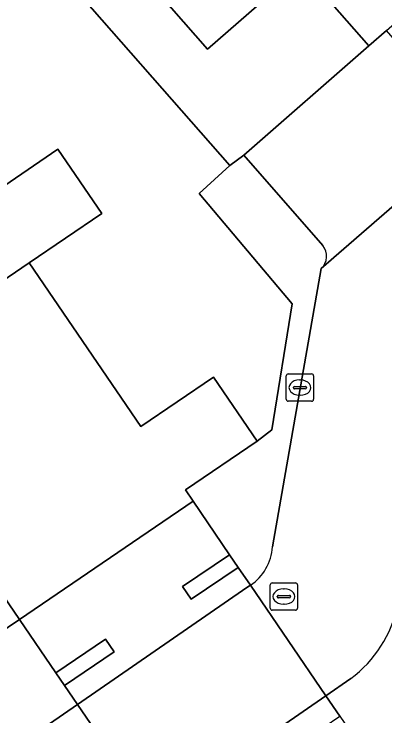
# Model space of a CAD drawing. Extents: x 157445 to 158888, y 383061 to 384688.
# Drawn here: x 158363.84 to 158377.42, y 383803.17 to 383828.89 of the extents above; entities that cross this region are included whole.
import ezdxf

# ---------------------------------------------------------------- set-up
doc = ezdxf.new("R2010")
doc.units = 0
for name, color, linetype in [('IMGEO_Erf', 7, 'Continuous'), ('IMGEO_Kolk', 7, 'Continuous'), ('IMGEO_Pand', 7, 'Continuous'), ('IMGEO_Pand_overbouw', 7, 'Continuous'), ('IMGEO_Parkeervlak_open', 7, 'Continuous'), ('IMGEO_Rijbaan_lokaal_open', 7, 'Continuous'), ('IMGEO_Rioolput', 7, 'Continuous'), ('IMGEO_Voetpad_open', 7, 'Continuous')]:
    doc.layers.add(name, color=color, linetype=linetype)

msp = doc.modelspace()

# ---------------------------------------------------------------- linework, layer by layer
at = {"layer": 'IMGEO_Erf'}
msp.add_lwpolyline([(158346.774, 383823.199), (158349.461, 383819.336), (158359.947, 383803.95), (158364.035, 383806.705), (158358.068, 383815.465), (158352.7, 383823.345), (158352.491, 383823.652), (158353.44, 383824.299), (158350.779, 383828.205), (158352.82, 383829.595), (158351.374, 383831.717), (158362.535, 383839.319), (158361.605, 383840.673), (158364.117, 383842.394), (158364.471, 383842.637), (158365.851, 383841.059), (158400.693, 383871.547)], dxfattribs=at)
msp.add_lwpolyline([(158373.278, 383813.659), (158374.02, 383818.276), (158370.612, 383822.31), (158371.74, 383823.339), (158365.282, 383830.709), (158364.789, 383831.579), (158359.025, 383827.653), (158362.79, 383822.126), (158365.444, 383823.935), (158367.047, 383821.581), (158364.391, 383819.772), (158368.477, 383813.775), (158371.138, 383815.587), (158372.735, 383813.242)], close=True, dxfattribs=at)
at = {"layer": 'IMGEO_Kolk'}
for p, q in [((158373.879, 383815.703), (158374.731, 383815.703)), ((158373.804, 383814.777), (158373.804, 383815.629)), ((158374.292, 383815.483), (158374.317, 383815.483)), ((158374.805, 383815.629), (158374.805, 383814.777)), ((158374.063, 383815.197), (158374.063, 383815.209)), ((158374.106, 383815.246), (158374.504, 383815.246)), ((158374.547, 383815.209), (158374.547, 383815.197)), ((158374.501, 383815.16), (158374.103, 383815.16)), ((158374.315, 383814.923), (158374.29, 383814.923)), ((158374.731, 383814.703), (158373.879, 383814.703))]:
    msp.add_line(p, q, dxfattribs=at)
for points in [[(158373.879, 383815.703), (158374.731, 383815.703)], [(158373.804, 383814.777), (158373.804, 383815.629)], [(158374.805, 383815.629), (158374.805, 383814.777)], [(158374.731, 383814.703), (158373.879, 383814.703)]]:
    msp.add_lwpolyline(points, dxfattribs=at)
for centre, radius, start, end in [((158373.881, 383815.627), 0.0765, 91.552, 178.448), ((158373.881, 383815.627), 0.0765, 91.552, 178.448), ((158374.729, 383815.627), 0.0765, 1.552, 88.448), ((158374.729, 383815.627), 0.0765, 1.552, 88.448), ((158374.103, 383815.206), 0.0403, 85.8775, 175.7526), ((158374.1, 383815.196), 0.0366, 178.938, 274.7102), ((158374.504, 383815.203), 0.043, 264.8664, 352.4533), ((158374.508, 383815.208), 0.0386, 1.7309, 96.639), ((158373.881, 383814.779), 0.0765, 181.552, 268.448), ((158373.881, 383814.779), 0.0765, 181.552, 268.448), ((158374.729, 383814.779), 0.0765, 271.552, 358.448), ((158374.729, 383814.779), 0.0765, 271.552, 358.448)]:
    msp.add_arc(centre, radius, start, end, dxfattribs=at)
for centre, major_axis, ratio, start_param, end_param in [((158374.291, 383815.203), (-0.387, 0.002), 0.722429, 4.712389, 7.853982), ((158374.316, 383815.203), (-0.39, 0.002), 0.717154, 1.570796, 4.712389)]:
    msp.add_ellipse(centre, major_axis=major_axis, ratio=ratio, start_param=start_param, end_param=end_param, dxfattribs=at)
at = {"layer": 'IMGEO_Pand'}
msp.add_lwpolyline([(158400.693, 383871.547), (158365.851, 383841.059), (158364.471, 383842.637), (158364.117, 383842.394), (158361.605, 383840.673), (158362.535, 383839.319), (158351.374, 383831.717), (158352.82, 383829.595), (158350.779, 383828.205), (158353.44, 383824.299), (158352.491, 383823.652), (158352.7, 383823.345), (158359.025, 383827.653), (158364.789, 383831.579), (158366.791, 383832.943), (158367.666, 383831.658), (158367.493, 383831.526), (158370.926, 383827.603), (158374.323, 383830.576), (158376.823, 383827.718), (158377.469, 383828.283), (158380.191, 383830.666), (158406.993, 383854.119)], dxfattribs=at)
for points in [[(158358.068, 383815.465), (158364.391, 383819.772), (158367.047, 383821.581), (158365.444, 383823.935), (158362.79, 383822.126), (158359.025, 383827.653), (158352.7, 383823.345)], [(158358.068, 383815.465), (158364.035, 383806.705), (158370.397, 383811.038), (158370.113, 383811.455), (158372.735, 383813.242), (158371.138, 383815.587), (158368.477, 383813.775), (158364.391, 383819.772)], [(158372.045, 383808.618), (158371.729, 383809.082), (158370.01, 383807.911), (158370.326, 383807.448)], [(158365.37, 383804.751), (158365.686, 383804.287), (158367.506, 383805.527), (158367.19, 383805.99)]]:
    msp.add_lwpolyline(points, close=True, dxfattribs=at)
at = {"layer": 'IMGEO_Pand_overbouw'}
msp.add_lwpolyline([(158372.045, 383808.618), (158370.326, 383807.448), (158370.01, 383807.911), (158371.729, 383809.082), (158370.397, 383811.038), (158364.035, 383806.705), (158365.37, 383804.751), (158367.19, 383805.99), (158367.506, 383805.527), (158365.686, 383804.287), (158366.156, 383803.598), (158368.926, 383799.545), (158369.413, 383798.832), (158371.225, 383800.068), (158371.565, 383799.568), (158369.754, 383798.333), (158371.02, 383796.481), (158377.366, 383800.809), (158376.103, 383802.662), (158374.385, 383801.491), (158374.044, 383801.991), (158375.762, 383803.163), (158375.251, 383803.912), (158372.491, 383807.964)], close=True, dxfattribs=at)
at = {"layer": 'IMGEO_Parkeervlak_open'}
for points in [[(158375.083, 383819.564), (158385.321, 383828.453), (158399.238, 383840.672), (158410.888, 383850.85)], [(158379.879, 383825.53), (158377.469, 383828.283), (158376.823, 383827.718), (158372.25, 383823.716), (158375.141, 383820.413)]]:
    msp.add_lwpolyline(points, dxfattribs=at)
msp.add_arc((158374.652, 383820.02), 0.627, 313.3735, 38.8102, dxfattribs=at)
at = {"layer": 'IMGEO_Rijbaan_lokaal_open'}
for points in [[(158411.048, 383850.953), (158410.888, 383850.85), (158399.238, 383840.672), (158385.321, 383828.453), (158375.083, 383819.564), (158373.302, 383809.367)], [(158372.491, 383807.964), (158375.251, 383803.912), (158376.165, 383804.543)]]:
    msp.add_lwpolyline(points, dxfattribs=at)
for points in [[(158368.926, 383799.545), (158375.251, 383803.912), (158372.491, 383807.964), (158372.365, 383807.884), (158366.156, 383803.598)], [(158364.959, 383796.807), (158368.926, 383799.545), (158366.156, 383803.598), (158362.201, 383800.868)]]:
    msp.add_lwpolyline(points, close=True, dxfattribs=at)
for centre, radius, start, end in [((158371.473, 383809.488), 1.833, 303.7311, 356.209), ((158373.433, 383808.198), 4.563, 306.7719, 347.777)]:
    msp.add_arc(centre, radius, start, end, dxfattribs=at)
at = {"layer": 'IMGEO_Rioolput'}
for p, q in [((158373.292, 383808.048), (158374.144, 383808.048)), ((158373.217, 383807.122), (158373.217, 383807.974)), ((158373.705, 383807.828), (158373.73, 383807.828)), ((158374.218, 383807.974), (158374.218, 383807.122)), ((158373.476, 383807.542), (158373.476, 383807.554)), ((158373.914, 383807.505), (158373.516, 383807.505)), ((158373.519, 383807.591), (158373.917, 383807.591)), ((158373.96, 383807.554), (158373.96, 383807.542)), ((158373.728, 383807.268), (158373.703, 383807.268)), ((158374.144, 383807.048), (158373.292, 383807.048))]:
    msp.add_line(p, q, dxfattribs=at)
for points in [[(158373.292, 383808.048), (158374.144, 383808.048)], [(158373.217, 383807.122), (158373.217, 383807.974)], [(158374.218, 383807.974), (158374.218, 383807.122)], [(158374.144, 383807.048), (158373.292, 383807.048)]]:
    msp.add_lwpolyline(points, dxfattribs=at)
for centre, radius, start, end in [((158373.294, 383807.972), 0.0765, 91.552, 178.448), ((158373.294, 383807.972), 0.0765, 91.552, 178.448), ((158374.142, 383807.972), 0.0765, 1.552, 88.448), ((158374.142, 383807.972), 0.0765, 1.552, 88.448), ((158373.516, 383807.551), 0.0403, 85.8775, 175.7526), ((158373.513, 383807.541), 0.0366, 178.938, 274.7102), ((158373.917, 383807.548), 0.043, 264.8664, 352.4533), ((158373.921, 383807.553), 0.0386, 1.7309, 96.639), ((158373.294, 383807.124), 0.0765, 181.552, 268.448), ((158373.294, 383807.124), 0.0765, 181.552, 268.448), ((158374.142, 383807.124), 0.0765, 271.552, 358.448), ((158374.142, 383807.124), 0.0765, 271.552, 358.448)]:
    msp.add_arc(centre, radius, start, end, dxfattribs=at)
for centre, major_axis, ratio, start_param, end_param in [((158373.704, 383807.548), (-0.387, 0.002), 0.722429, 4.712389, 7.853982), ((158373.729, 383807.548), (-0.39, 0.002), 0.717154, 1.570796, 4.712389)]:
    msp.add_ellipse(centre, major_axis=major_axis, ratio=ratio, start_param=start_param, end_param=end_param, dxfattribs=at)
at = {"layer": 'IMGEO_Voetpad_open'}
for points in [[(158372.25, 383823.716), (158376.823, 383827.718), (158374.323, 383830.576), (158370.926, 383827.603), (158367.493, 383831.526), (158367.666, 383831.658), (158366.791, 383832.943), (158364.789, 383831.579), (158365.282, 383830.709), (158371.74, 383823.339)], [(158372.365, 383807.884), (158372.491, 383807.964), (158372.045, 383808.618), (158370.326, 383807.448), (158370.01, 383807.911), (158371.729, 383809.082), (158370.397, 383811.038), (158364.035, 383806.705), (158365.37, 383804.751), (158367.19, 383805.99), (158367.506, 383805.527), (158365.686, 383804.287), (158366.156, 383803.598)], [(158375.251, 383803.912), (158368.926, 383799.545), (158369.413, 383798.832), (158371.225, 383800.068), (158371.565, 383799.568), (158369.754, 383798.333), (158371.02, 383796.481), (158377.366, 383800.809), (158376.103, 383802.662), (158374.385, 383801.491), (158374.044, 383801.991), (158375.762, 383803.163)]]:
    msp.add_lwpolyline(points, close=True, dxfattribs=at)
for points in [[(158375.141, 383820.413), (158372.25, 383823.716), (158371.74, 383823.339), (158370.612, 383822.31), (158374.02, 383818.276), (158373.278, 383813.659), (158372.735, 383813.242), (158370.113, 383811.455), (158370.397, 383811.038), (158371.729, 383809.082), (158372.045, 383808.618), (158372.491, 383807.964)], [(158367.083, 383793.747), (158371.02, 383796.481), (158369.754, 383798.333), (158369.413, 383798.832), (158368.926, 383799.545), (158364.959, 383796.807), (158362.201, 383800.868), (158366.156, 383803.598), (158365.686, 383804.287), (158365.37, 383804.751), (158364.035, 383806.705), (158359.947, 383803.95), (158349.461, 383819.336), (158346.774, 383823.199)], [(158373.302, 383809.367), (158375.083, 383819.564)], [(158376.165, 383804.543), (158375.251, 383803.912), (158375.762, 383803.163), (158376.103, 383802.662), (158377.366, 383800.809), (158377.663, 383800.374), (158380.287, 383802.164), (158380.13, 383802.54), (158379.253, 383803.867), (158378.559, 383804.75), (158380.503, 383815.667), (158383.939, 383818.235)]]:
    msp.add_lwpolyline(points, dxfattribs=at)
for centre, radius, start, end in [((158374.652, 383820.02), 0.627, 313.3735, 38.8102), ((158371.473, 383809.488), 1.833, 303.7311, 356.209), ((158373.433, 383808.198), 4.563, 306.7719, 347.777)]:
    msp.add_arc(centre, radius, start, end, dxfattribs=at)

doc.saveas('drawing.dxf')
